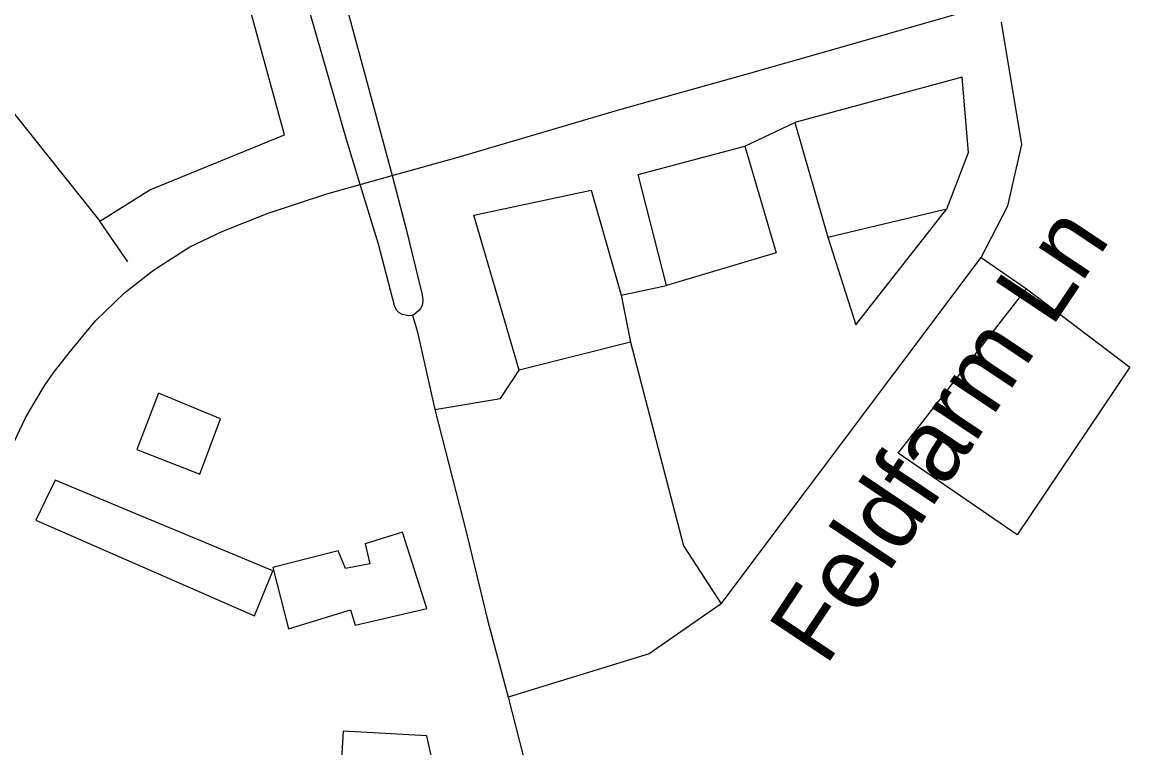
# Model space of a CAD drawing. Extents: x 1383679 to 1536984, y 460658 to 651027.
# Drawn here: x 1441302 to 1442762, y 493982 to 494938 of the extents above; entities that cross this region are included whole.
import ezdxf

# ---------------------------------------------------------------- set-up
doc = ezdxf.new("R2010")
doc.units = 0
for name, color, linetype in [('Exist Cultural Warehouse Building Footprint', 7, 'Continuous'), ('Exist Road Non-System Type 51', 7, 'Continuous'), ('Exist Road Non-System Type 51 Label', 7, 'Continuous'), ('Exist Road Secondary Type 51 Attributed', 7, 'Continuous')]:
    doc.layers.add(name, color=color, linetype=linetype)

msp = doc.modelspace()

# ---------------------------------------------------------------- linework, layer by layer
at = {"layer": 'Exist Cultural Warehouse Building Footprint'}
for points in [[(1441481.6, 494449.6), (1441452.8, 494375.1), (1441536, 494342.5), (1441563.2, 494415.5), (1441481.6, 494449.6)], [(1441345.5, 494334.7), (1441319.9, 494282), (1441608, 494156.2), (1441632, 494215.2), (1441345.5, 494334.7)], [(1441632, 494219.9), (1441652.8, 494139.1), (1441734.4, 494164), (1441740.8, 494143.8), (1441835.3, 494165.5), (1441803.3, 494266.4), (1441753.7, 494250.9), (1441760.1, 494224.5), (1441728, 494218.3), (1441718.4, 494241.6), (1441632, 494219.9)], [(1441724.8, 494004.1), (1441715.2, 493842.6), (1441822.5, 493831.7), (1441820.9, 493839.5), (1441830.5, 493836.4), (1441830.5, 493848.8), (1441840.1, 493848.8), (1441840.1, 493909.4), (1441824.1, 493909.4), (1441825.7, 493923.3), (1441848.1, 493920.2), (1441843.3, 493946.6), (1441782.5, 493943.5), (1441780.9, 493968.4), (1441843.3, 493962.1), (1441835.3, 493997.8), (1441724.8, 494004.1)]]:
    msp.add_lwpolyline(points, dxfattribs=at)
at = {"layer": 'Exist Road Non-System Type 51'}
for points in [[(1441747.2, 494724.4), (1441729.1, 494783.5), (1441680.8, 494951.5), (1441645.6, 495071.3), (1441645.6, 495084.1), (1441649.4, 495091.5), (1441655.9, 495098.2), (1441662.3, 495103)], [(1441662.3, 495103), (1441675.3, 495101.5), (1441684.1, 495095.9), (1441690.8, 495086.5), (1441698.3, 495067.5), (1441725.9, 494971.9), (1441762.9, 494835.6), (1441789.3, 494736.2)], [(1441441.2, 494622.5), (1441404, 494676.2), (1441470.1, 494717.5), (1441647.5, 494789.7), (1441591.8, 494994.1), (1441463.9, 495049.9), (1441383.4, 495023), (1441241, 494948.7), (1441234.8, 494928.1), (1441290.5, 494818.6), (1441404, 494676.2)], [(1442103.6, 494516.8), (1442173.7, 494248.3), (1442223.3, 494171.9), (1442565.8, 494628.3), (1442600.9, 494696.4), (1442619.5, 494776.9), (1442592.6, 494938)], [(1442254.2, 494774.9), (1442320.2, 494805.8), (1442363.6, 494655.1), (1442400.7, 494539.5), (1442520.4, 494692.3), (1442549.3, 494766.6), (1442541, 494865.7), (1442320.2, 494805.8)], [(1442091.2, 494578.7), (1442151, 494591.1), (1442113.9, 494737.7), (1442254.2, 494774.9), (1442295.5, 494634.5), (1442151, 494591.1)], [(1441789.3, 494736.2), (1441808.1, 494665.3), (1441829.2, 494579), (1441829.9, 494571.4), (1441829, 494564.8), (1441826.9, 494560.9), (1441824.2, 494557.7), (1441818.4, 494553.1), (1441816.2, 494552.3)], [(1441816.2, 494552.3), (1441815.2, 494551.9), (1441811.5, 494551.5), (1441807, 494552.1), (1441802.5, 494553.2), (1441798.8, 494555.1), (1441795.7, 494558.5), (1441793, 494563.3), (1441771.3, 494645.5), (1441747.2, 494724.4)], [(1441845.6, 494428), (1441932.3, 494442.4), (1441957.1, 494479.6), (1441897.2, 494684), (1442052, 494717), (1442091.2, 494578.7), (1442103.6, 494516.8), (1441957.1, 494479.6)], [(1442363.6, 494655.1), (1442520.4, 494692.3)], [(1442565.8, 494628.3), (1442625.6, 494587), (1442761.8, 494483.7), (1442613.3, 494262.8), (1442456.4, 494370.2), (1442625.6, 494587)], [(1441816.2, 494552.3), (1441822.7, 494529.7), (1441845.6, 494428), (1441887.3, 494264.9), (1441915.7, 494148.8), (1441942.4, 494049), (1441966.7, 493954.5)], [(1442223.3, 494171.9), (1442128.3, 494105.9), (1441942.4, 494049)]]:
    msp.add_lwpolyline(points, dxfattribs=at)
at = {"layer": 'Exist Road Secondary Type 51 Attributed'}
msp.add_lwpolyline([(1441287, 494376.2), (1441306.5, 494417.6), (1441319.2, 494439.4), (1441331.7, 494459.8), (1441343.9, 494477.3), (1441367.3, 494507.1), (1441398.4, 494544.9), (1441436.7, 494581.6), (1441474.8, 494611.5), (1441522.6, 494642.1), (1441566.5, 494662.7), (1441626.2, 494686.6), (1441703.2, 494712.2), (1441747.2, 494724.4), (1441789.3, 494736.2), (1441876.4, 494760.5), (1442089.7, 494823.3), (1442256.2, 494869.6), (1442395, 494909), (1442537.2, 494950.2)], dxfattribs=at)

# ---------------------------------------------------------------- texts
at = {"layer": 'Exist Road Non-System Type 51 Label'}
msp.add_text('Feldfarm Ln', height=95, rotation=56.31, dxfattribs=at).set_placement((1442361.1, 494088.2))

doc.saveas('drawing.dxf')
